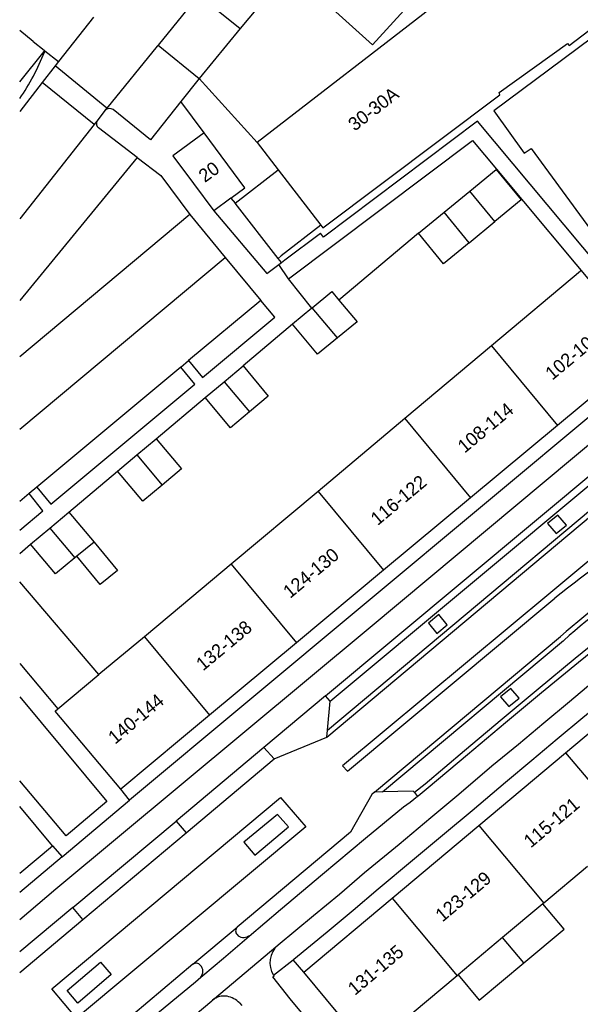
# Model space of a CAD drawing. Extents: x 194485 to 197793, y 468269 to 470822.
# Drawn here: x 194485.4 to 194535.9, y 469342.6 to 469431.3 of the extents above; entities that cross this region are included whole.
import ezdxf

# ---------------------------------------------------------------- set-up
doc = ezdxf.new("R2010")
doc.units = 0
for name, color, linetype in [('BGT begrenzing pand op maaiveld onder overbouw', 7, 'Continuous'), ('BGT grensvlak begroeid terreindeel', 7, 'Continuous'), ('BGT grensvlak gebouwinstallatie plus 1', 7, 'Continuous'), ('BGT grensvlak onbegroeid terreindeel', 7, 'Continuous'), ('BGT grensvlak pand deel overbouw', 7, 'Continuous'), ('BGT grensvlak pand op maaiveld', 7, 'Continuous'), ('BGT grensvlak pand op maaiveld LR', 7, 'Continuous'), ('BGT grensvlak wegdeel', 7, 'Continuous'), ('BGT lijnelement scheiding muur', 7, 'Continuous'), ('BGT tekst huisnummerreeks', 7, 'Continuous')]:
    doc.layers.add(name, color=color, linetype=linetype)

msp = doc.modelspace()

# ---------------------------------------------------------------- linework, layer by layer
at = {"layer": 'BGT begrenzing pand op maaiveld onder overbouw'}
for p in [(194485.411, 469425.728), (194487.676, 469428.523)]:
    msp.add_line(p, (194487.63, 469428.467), dxfattribs=at)
at = {"layer": 'BGT grensvlak begroeid terreindeel'}
for p, q in [((194504.454, 469415.259), (194504.843, 469414.813)), ((194508.991, 469409.453), (194508.697, 469409.833))]:
    msp.add_line(p, q, dxfattribs=at)
at = {"layer": 'BGT grensvlak gebouwinstallatie plus 1'}
for p, q in [((194504.843, 469414.813), (194508.696, 469417.797)), ((194508.697, 469409.833), (194504.843, 469414.813)), ((194512.542, 469412.809), (194508.986, 469410.057)), ((194508.986, 469410.057), (194508.697, 469409.833)), ((194492.116, 469384.273), (194494.213, 469381.724)), ((194492.661, 469380.447), (194490.564, 469382.996)), ((194494.213, 469381.724), (194492.661, 469380.447)), ((194530.844, 469346.373), (194528.936, 469348.65))]:
    msp.add_line(p, q, dxfattribs=at)
for points in [[(194530.844, 469346.373), (194534.479, 469349.418), (194532.571, 469351.695)], [(194524.917, 469345.284), (194526.825, 469343.006), (194530.844, 469346.373)]]:
    msp.add_lwpolyline(points, dxfattribs=at)
at = {"layer": 'BGT grensvlak onbegroeid terreindeel'}
msp.add_line((194501.59, 469426.04), (194506.799, 469420.258), dxfattribs=at)
at = {"layer": 'BGT grensvlak pand deel overbouw'}
msp.add_line((194487.676, 469428.523), (194487.635, 469428.418), dxfattribs=at)
msp.add_arc((194468.19, 469436.019), 20.878, 325.57355, 338.64871, dxfattribs=at)
at = {"layer": 'BGT grensvlak pand op maaiveld'}
for p, q in [((194486.629, 469429.369), (194485.411, 469430.354)), ((194506.799, 469420.258), (194508.696, 469417.797)), ((194508.696, 469417.797), (194512.542, 469412.809)), ((194525.976, 469415.892), (194528.34, 469417.831)), ((194523.657, 469413.99), (194525.976, 469415.892)), ((194504.454, 469415.259), (194502.906, 469414.114)), ((194521.354, 469412.1), (194523.657, 469413.99)), ((194525.913, 469411.241), (194528.231, 469413.145)), ((194535.95, 469408.67), (194527.929, 469401.946)), ((194511.745, 469405.355), (194510.003, 469403.893)), ((194511.745, 469405.355), (194511.766, 469405.372)), ((194527.929, 469401.946), (194520.112, 469395.394)), ((194541.94, 469401.48), (194533.889, 469394.782)), ((194503.834, 469398.716), (194505.537, 469400.145)), ((194502.13, 469397.286), (194503.834, 469398.716)), ((194520.112, 469395.394), (194512.295, 469388.841)), ((194533.889, 469394.782), (194526.048, 469388.259)), ((194495.975, 469392.121), (194497.716, 469393.582)), ((194497.716, 469393.582), (194500, 469390.859)), ((194494.233, 469390.66), (194495.975, 469392.121)), ((194500, 469390.859), (194498.256, 469389.402)), ((194512.295, 469388.841), (194504.478, 469382.289)), ((194526.048, 469388.259), (194518.206, 469381.736)), ((194488.121, 469385.53), (194489.846, 469386.978)), ((194489.846, 469386.978), (194492.116, 469384.273)), ((194486.395, 469384.082), (194488.121, 469385.53)), ((194492.116, 469384.273), (194490.564, 469382.996)), ((194490.564, 469382.996), (194490.377, 469382.842)), ((194518.206, 469381.736), (194510.365, 469375.212)), ((194496.651, 469375.748), (194492.555, 469372.338)), ((194510.365, 469375.212), (194502.523, 469368.689)), ((194488.853, 469369.257), (194492.555, 469372.338)), ((194534.613, 469365.304), (194542.432, 469371.854)), ((194526.794, 469358.754), (194534.613, 469365.304)), ((194488.374, 469356.928), (194485.411, 469360.442)), ((194518.975, 469352.204), (194526.794, 469358.754)), ((194485.411, 469354.444), (194488.374, 469356.928)), ((194536.577, 469355.051), (194532.651, 469351.762)), ((194511.011, 469345.533), (194518.975, 469352.204)), ((194532.571, 469351.695), (194528.936, 469348.65)), ((194532.651, 469351.762), (194532.571, 469351.695)), ((194528.936, 469348.65), (194524.917, 469345.284)), ((194516.86, 469338.535), (194511.011, 469345.533)), ((194524.832, 469345.212), (194520.777, 469341.816)), ((194524.917, 469345.284), (194524.832, 469345.212))]:
    msp.add_line(p, q, dxfattribs=at)
for points in [[(194509.705, 469435.864), (194517.204, 469429.055), (194531.679, 469444.959)], [(194534.462, 469441.273), (194528.794, 469437.08), (194528.919, 469436.842), (194523.207, 469432.637), (194523.07, 469432.813), (194506.799, 469420.258)], [(194512.542, 469412.809), (194512.722, 469412.575), (194528.69, 469424.555), (194528.616, 469424.756), (194534.766, 469429.196), (194534.916, 469428.996), (194540.242, 469433.047)], [(194540.687, 469432.462), (194528.133, 469423.119), (194530.882, 469419.316), (194531.497, 469419.726), (194540.876, 469406.922), (194540.286, 469406.549), (194543.77, 469401.867), (194545.643, 469403.287)], [(194486.629, 469429.369), (194487.619, 469428.569), (194487.676, 469428.523)], [(194502.03, 469421.127), (194499.217, 469419.062), (194501.062, 469416.588), (194502.906, 469414.114)], [(194504.454, 469415.259), (194505.704, 469416.183), (194502.03, 469421.127)], [(194528.34, 469417.831), (194530.605, 469415.094), (194528.231, 469413.145)], [(194525.913, 469411.241), (194523.594, 469409.337), (194521.354, 469412.1)], [(194511.766, 469405.372), (194513.529, 469406.852), (194514.179, 469406.078)], [(194514.179, 469406.078), (194515.826, 469404.115), (194514.043, 469402.659)], [(194514.043, 469402.659), (194512.26, 469401.203), (194510.003, 469403.893)], [(194505.537, 469400.145), (194507.814, 469397.431), (194506.113, 469396)], [(194506.113, 469396), (194504.411, 469394.568), (194502.13, 469397.286)], [(194498.256, 469389.402), (194496.511, 469387.945), (194494.233, 469390.66)], [(194490.377, 469382.842), (194488.638, 469381.41), (194486.395, 469384.082)], [(194504.478, 469382.289), (194500, 469378.535), (194496.651, 469375.748)], [(194494.514, 469362.003), (194488.602, 469369.048), (194488.853, 469369.257)], [(194502.523, 469368.689), (194500, 469366.59), (194494.514, 469362.003)]]:
    msp.add_lwpolyline(points, dxfattribs=at)
at = {"layer": 'BGT grensvlak pand op maaiveld LR'}
for p, q in [((194528.231, 469413.145), (194525.976, 469415.892)), ((194525.913, 469411.241), (194523.657, 469413.99)), ((194514.043, 469402.659), (194511.766, 469405.372)), ((194527.929, 469401.946), (194533.889, 469394.782)), ((194503.834, 469398.716), (194506.113, 469396)), ((194520.112, 469395.394), (194526.048, 469388.259)), ((194495.975, 469392.121), (194498.256, 469389.402)), ((194512.295, 469388.841), (194518.206, 469381.736)), ((194488.121, 469385.53), (194490.377, 469382.842)), ((194504.478, 469382.289), (194510.365, 469375.212)), ((194496.651, 469375.748), (194502.523, 469368.689)), ((194534.613, 469365.304), (194540.47, 469358.312)), ((194526.794, 469358.754), (194532.651, 469351.762)), ((194518.975, 469352.204), (194524.832, 469345.212))]:
    msp.add_line(p, q, dxfattribs=at)
at = {"layer": 'BGT grensvlak wegdeel'}
for p, q in [((194509.705, 469435.864), (194505.295, 469430.526)), ((194501.541, 469433.559), (194497.885, 469429.033)), ((194501.541, 469433.559), (194505.295, 469430.526)), ((194492.049, 469431.567), (194488.914, 469427.551)), ((194505.295, 469430.526), (194501.59, 469426.04)), ((194487.676, 469428.523), (194488.914, 469427.551)), ((194497.81, 469428.94), (194493.268, 469423.364)), ((194497.885, 469429.033), (194497.81, 469428.94)), ((194497.885, 469429.033), (194501.59, 469426.04)), ((194488.914, 469427.551), (194488.608, 469427.16)), ((194488.608, 469427.16), (194487.438, 469425.661)), ((194493.268, 469423.364), (194488.608, 469427.16)), ((194487.438, 469425.661), (194485.411, 469423.065)), ((194492.126, 469421.891), (194487.438, 469425.661)), ((194501.59, 469426.04), (194499.933, 469423.948)), ((194499.933, 469423.948), (194497.21, 469420.51)), ((194502.03, 469421.127), (194499.933, 469423.948)), ((194493.11, 469423.17), (194492.363, 469422.191)), ((194497.21, 469420.51), (194493.83, 469423.23)), ((194492.363, 469422.191), (194492.126, 469421.891)), ((194492.126, 469421.891), (194485.411, 469413.389)), ((194496.001, 469418.917), (194492.5, 469421.59)), ((194496.001, 469418.917), (194485.411, 469406.031)), ((194528.34, 469417.831), (194528.377, 469417.862)), ((194528.377, 469417.862), (194542.778, 469400.614)), ((194500.74, 469413.78), (194485.411, 469400.948)), ((194500.74, 469413.78), (194503.928, 469409.918)), ((194509.307, 469409.689), (194512.516, 469412.088)), ((194521.354, 469412.1), (194514.179, 469406.078)), ((194485.411, 469394.446), (194503.928, 469409.918)), ((194503.928, 469409.918), (194507.13, 469406.04)), ((194508.991, 469409.453), (194509.307, 469409.689)), ((194508.757, 469409.278), (194508.991, 469409.453)), ((194509.63, 469407.992), (194508.757, 469409.278)), ((194511.745, 469405.355), (194509.63, 469407.992)), ((194507.13, 469406.04), (194500.626, 469400.618)), ((194510.003, 469403.893), (194505.537, 469400.145)), ((194499.934, 469400.041), (194486.955, 469389.221)), ((194542.778, 469400.614), (194495.298, 469361.024)), ((194499.934, 469400.041), (194500.626, 469400.618)), ((194513.38, 469369.93), (194548.149, 469398.928)), ((194516.99, 469376.61), (194543.401, 469398.663)), ((194497.716, 469393.582), (194502.13, 469397.286)), ((194512.97, 469370.422), (194544.824, 469396.988)), ((194513.147, 469367.345), (194546.871, 469395.595)), ((194513.09, 469366.71), (194547.16, 469395.25)), ((194550.699, 469394.266), (194533.27, 469379.74)), ((194489.846, 469386.978), (194494.233, 469390.66)), ((194486.955, 469389.221), (194486.28, 469388.658)), ((194486.28, 469388.658), (194485.411, 469387.934)), ((194485.411, 469383.256), (194486.395, 469384.082)), ((194492.555, 469372.338), (194485.411, 469380.706)), ((194533.27, 469379.74), (194514.5, 469364.11)), ((194514.94, 469363.65), (194533.63, 469379.21)), ((194488.68, 469353.03), (194516.99, 469376.61)), ((194517.38, 469361.76), (194534.14, 469375.76)), ((194518.099, 469361.774), (194534.434, 469375.419)), ((194485.411, 469373.331), (194488.853, 469369.257)), ((194512.97, 469370.422), (194507.402, 469365.761)), ((194513.38, 469369.93), (194512.97, 469370.422)), ((194513.147, 469367.345), (194513.38, 469369.93)), ((194513.09, 469366.71), (194513.147, 469367.345)), ((194508.34, 469364.74), (194513.09, 469366.71)), ((194507.402, 469365.761), (194499.503, 469359.15)), ((194507.402, 469365.761), (194508.34, 469364.74)), ((194500.401, 469358.082), (194508.34, 469364.74)), ((194514.5, 469364.11), (194514.94, 469363.65)), ((194495.298, 469361.024), (194494.514, 469362.003)), ((194518.099, 469361.774), (194517.38, 469361.76)), ((194520.88, 469361.85), (194520.99, 469361.71)), ((194520.99, 469361.71), (194521.268, 469361.355)), ((194489.225, 469355.918), (194495.298, 469361.024)), ((194490.199, 469351.362), (194499.503, 469359.15)), ((194499.503, 469359.15), (194500.401, 469358.082)), ((194491.105, 469350.286), (194500.401, 469358.082)), ((194488.374, 469356.928), (194489.225, 469355.918)), ((194489.225, 469355.918), (194485.411, 469352.72)), ((194485.411, 469350.288), (194488.68, 469353.03)), ((194490.199, 469351.362), (194485.411, 469347.355)), ((194491.105, 469350.286), (194490.199, 469351.362)), ((194485.411, 469345.511), (194491.105, 469350.286)), ((194501.029, 469346.251), (194505.022, 469349.598)), ((194506.083, 469348.735), (194506.02, 469348.81)), ((194502.787, 469343.015), (194508.687, 469347.976)), ((194508.299, 469345.255), (194510.071, 469346.659)), ((194511.011, 469345.533), (194510.071, 469346.659)), ((194501.7, 469345.1), (194501.737, 469345.056)), ((194508.217, 469345.12), (194508.336, 469345.214)), ((194509.796, 469343.137), (194508.217, 469345.12)), ((194505.226, 469342.762), (194505.424, 469342.527))]:
    msp.add_line(p, q, dxfattribs=at)
for points in [[(194493.268, 469423.364), (194493.156, 469423.226), (194493.11, 469423.17)], [(194543.958, 469401.497), (194526.658, 469422.18), (194512.787, 469411.731), (194512.516, 469412.088)], [(194509.63, 469407.992), (194526.212, 469420.455), (194528.377, 469417.862)], [(194496.001, 469418.917), (194498.12, 469417.3), (194500.74, 469413.78)], [(194502.906, 469414.114), (194507.69, 469408.48), (194508.757, 469409.278)], [(194500.626, 469400.618), (194501.89, 469399.1), (194508.39, 469404.54), (194507.13, 469406.04)], [(194486.955, 469389.221), (194488.21, 469387.7), (194501.19, 469398.5), (194499.934, 469400.041)], [(194485.411, 469385.337), (194487.51, 469387.1), (194486.28, 469388.658)], [(194532.99, 469385.94), (194533.77, 469385.04), (194534.7, 469385.81), (194533.92, 469386.71), (194532.99, 469385.94)], [(194522.24, 469376.97), (194523.01, 469376.04), (194523.95, 469376.81), (194523.18, 469377.74), (194522.24, 469376.97)], [(194539.436, 469376.953), (194537.519, 469375.433), (194535.484, 469373.773), (194532.137, 469371.032), (194528.894, 469368.329), (194525.49, 469365.461), (194521.945, 469362.482), (194520.99, 469361.71)], [(194539.722, 469376.607), (194537.801, 469375.082), (194535.769, 469373.425), (194532.424, 469370.685), (194529.183, 469367.984), (194525.78, 469365.117), (194522.231, 469362.135), (194521.32, 469361.398), (194521.268, 469361.355)], [(194508.687, 469347.976), (194508.708, 469347.994), (194511.899, 469350.641), (194514.228, 469352.567), (194516.485, 469354.508), (194519.595, 469357.069), (194522.463, 469359.478), (194524.978, 469361.561), (194527.964, 469364.113), (194530.35, 469366.077), (194532.64, 469368.005), (194534.955, 469369.922), (194536.494, 469371.207), (194538.174, 469372.593), (194539.601, 469373.716), (194541.107, 469374.828)], [(194510.071, 469346.659), (194510.131, 469346.706), (194513.111, 469349.178), (194515.453, 469351.114), (194517.708, 469353.054), (194520.81, 469355.608), (194523.68, 469358.019), (194526.201, 469360.107), (194529.185, 469362.657), (194531.566, 469364.617), (194533.858, 469366.547), (194536.17, 469368.461), (194539.366, 469371.113), (194540.753, 469372.205), (194542.336, 469373.373)], [(194528.75, 469370.34), (194529.5, 469369.46), (194530.41, 469370.2), (194529.66, 469371.08), (194528.75, 469370.34)], [(194485.411, 469370.323), (194493.27, 469360.9), (194489.61, 469357.81), (194485.411, 469362.777)], [(194517.38, 469361.76), (194517.15, 469361.55), (194515.22, 469358.15), (194505.022, 469349.598)], [(194520.88, 469361.85), (194520.86, 469361.83), (194518.099, 469361.774)], [(194488.3, 469344.04), (194508.91, 469361.26), (194511.2, 469358.63), (194490.54, 469341.38), (194488.3, 469344.04)], [(194521.268, 469361.355), (194520.61, 469360.812), (194520.009, 469360.406), (194516.589, 469357.579), (194512.7, 469354.32), (194508.926, 469351.141), (194506.083, 469348.735)], [(194505.62, 469357.23), (194506.6, 469356.06), (194509.64, 469358.62), (194508.66, 469359.74), (194505.62, 469357.23)], [(194506.083, 469348.735), (194503.764, 469346.773), (194501.91, 469345.202), (194501.737, 469345.056)], [(194501.029, 469346.251), (194488.84, 469335.99), (194485.411, 469334.682)], [(194492.69, 469346.42), (194493.65, 469345.31), (194490.65, 469342.75), (194489.68, 469343.88), (194492.69, 469346.42)], [(194501.737, 469345.056), (194501.251, 469344.647), (194496.823, 469340.973), (194492.496, 469337.372), (194488.129, 469333.669), (194485.411, 469331.436)], [(194508.299, 469345.255), (194508.306, 469345.244), (194508.336, 469345.214)], [(194485.411, 469328.507), (194488.855, 469331.398), (194497.299, 469338.391), (194502.723, 469342.962), (194502.787, 469343.015)]]:
    msp.add_lwpolyline(points, dxfattribs=at)
for centre, radius, start, end in [((194493.511, 469422.71), 0.61, 58.46368, 131.0636), ((194492.831, 469421.982), 0.513, 155.88746, 229.79523), ((194633.012, 469253.422), 160.31, 119.8658, 128.31129), ((194621.619, 469274.196), 134.044, 121.3043, 130.73898), ((194622.19, 469273.877), 134.208, 121.91467, 130.83473), ((194505.348, 469349.248), 0.478, 132.96977, 223.31322), ((194505.562, 469349.343), 0.703, 216.98408, 310.70558), ((194510.033, 469346.396), 2.075, 130.41693, 213.35234), ((194501.309, 469345.858), 0.482, 35.7629, 125.45095), ((194501.227, 469345.62), 0.703, 312.27965, 47.72035), ((194503.84, 469341.701), 1.684, 80.76923, 128.70511), ((194503.58, 469341.042), 2.381, 46.2563, 77.13607)]:
    msp.add_arc(centre, radius, start, end, dxfattribs=at)
at = {"layer": 'BGT lijnelement scheiding muur'}
msp.add_lwpolyline([(194515.254, 469337.19), (194514.782, 469336.795), (194514.568, 469337.087), (194514.682, 469337.237), (194509.796, 469343.137)], dxfattribs=at)

# ---------------------------------------------------------------- texts
at = {"layer": 'BGT tekst huisnummerreeks'}
for s, rotation, p in [('30-30A', 37.7, (194515.606, 469421.241)), ('20', 36.3, (194502.1, 469416.611)), ('102-106', 39.8, (194533.407, 469398.801)), ('108-114', 39.8, (194525.511, 469392.233)), ('116-122', 39.8, (194517.672, 469385.712)), ('124-130', 39.8, (194509.78, 469379.145)), ('132-138', 39.8, (194501.936, 469372.62)), ('140-144', 39.9, (194494.012, 469366.01)), ('115-121', 40, (194531.468, 469356.666)), ('123-129', 40, (194523.511, 469350.001)), ('131-135', 40, (194515.618, 469343.387))]:
    msp.add_text(s, height=1.2, rotation=rotation, dxfattribs=at).set_placement(p)

doc.saveas('drawing.dxf')
